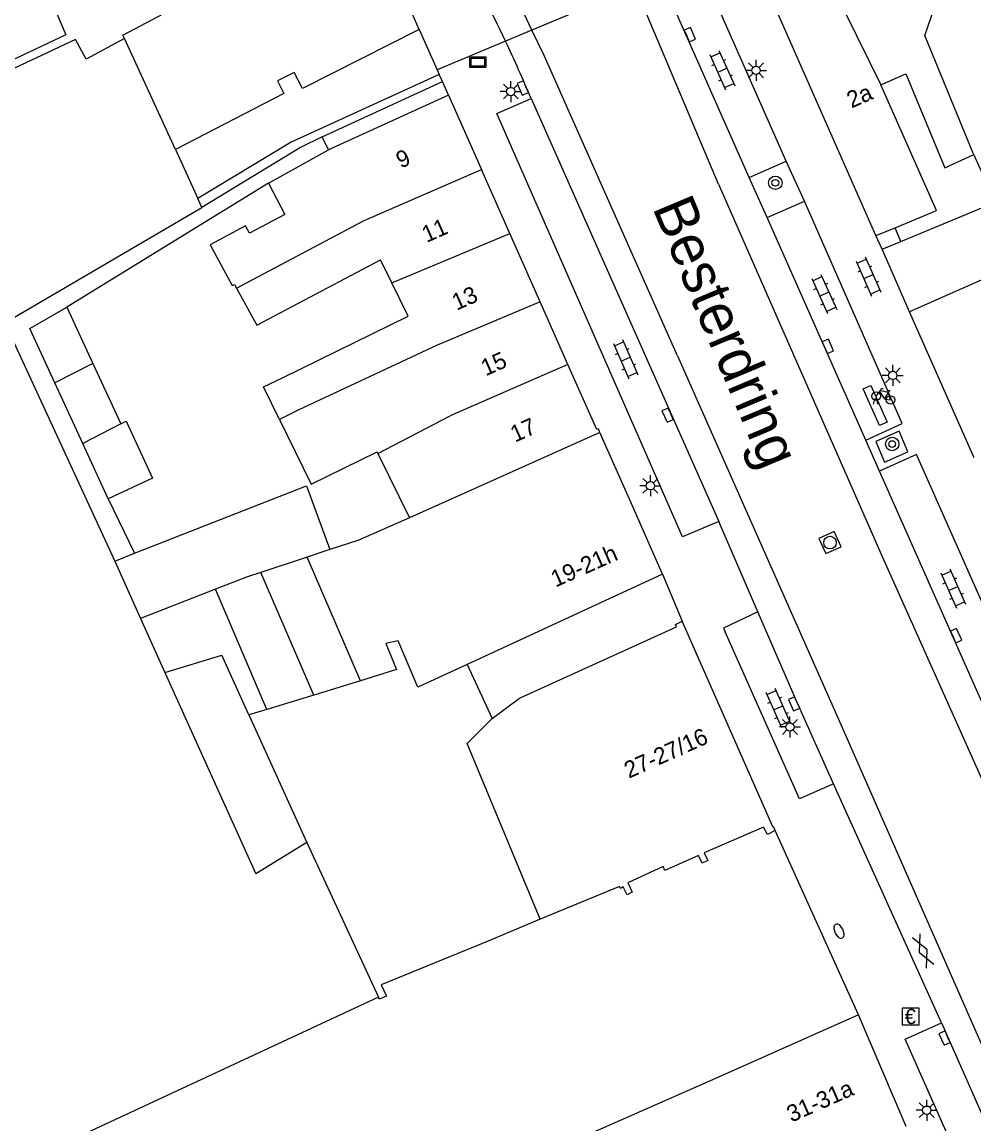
# Model space of a CAD drawing. Extents: x 132998 to 136004, y 396998 to 398512.
# Drawn here: x 134248 to 134304.8, y 397573.6 to 397639.3 of the extents above; entities that cross this region are included whole.
import ezdxf

# ---------------------------------------------------------------- set-up
doc = ezdxf.new("R2010")
doc.units = 0
for name, color, linetype in [('gg-afsc-erfafscheiding', 7, 'Continuous'), ('gg-afsc-muur', 7, 'Continuous'), ('gg-anno-huisnummerreeks BGT', 7, 'Continuous'), ('gg-anno-openbare ruimte label', 7, 'Continuous'), ('gg-bbg-bijgebouw', 7, 'Continuous'), ('gg-bbg-gedigitaliseerde bebouwing', 7, 'Continuous'), ('gg-bbg-gedigitaliseerde bebouwing onder overbouw', 7, 'Continuous'), ('gg-bbg-gedigitaliseerde bijgebouw', 7, 'Continuous'), ('gg-bbg-hoofdgebouw', 7, 'Continuous'), ('gg-bbg-luifel en loopbrug', 7, 'Continuous'), ('gg-bbg-onder overbouw', 7, 'Continuous'), ('gg-bbg-pand overbouw', 7, 'Continuous'), ('gg-bbg-tussenscheiding', 7, 'Continuous'), ('gg-knt-verharding', 7, 'Continuous'), ('gg-knt-verharding nz', 7, 'Continuous'), ('gt-grn-weggrens', 7, 'Continuous'), ('gt-symb-betaalautomaat', 7, 'Continuous'), ('gt-symb-boom', 7, 'Continuous'), ('gt-symb-brandkraan', 7, 'Continuous'), ('gt-symb-fietsenrek', 7, 'Continuous'), ('gt-symb-gesloten verharding', 7, 'Continuous'), ('gt-symb-klinker verharding', 7, 'Continuous'), ('gt-symb-kolk', 7, 'Continuous'), ('gt-symb-lichtmast', 7, 'Continuous'), ('gt-symb-reclamebord', 7, 'Continuous'), ('gt-symb-rioolschacht', 7, 'Continuous')]:
    doc.layers.add(name, color=color, linetype=linetype)

# ---------------------------------------------------------------- blocks, each defined once
blk = doc.blocks.new('gt0-KOLK')
at = {"layer": 'gt-symb-kolk'}
blk.add_lwpolyline([(0, 0), (0.375, 0), (0.375, 0.4), (-0.375, 0.4), (-0.375, 0), (0, 0)], dxfattribs=at)
blk = doc.blocks.new('gt0-KL1')
at = {"layer": 'gt-symb-klinker verharding'}
for p, q in [((-1.15, 0.3), (1.15, 0.3)), ((-1, -0.3), (-1, 0.3)), ((-0.5, 0.3), (-0.5, 0.45)), ((0, -0.3), (0, 0.3)), ((0.5, 0.3), (0.5, 0.45)), ((1, -0.3), (1, 0.3)), ((-1.15, -0.3), (1.15, -0.3)), ((-0.5, -0.45), (-0.5, -0.3)), ((0.5, -0.45), (0.5, -0.3))]:
    blk.add_line(p, q, dxfattribs=at)
blk = doc.blocks.new('gt0-LMAST')
at = {"layer": 'gt-symb-lichtmast'}
for p, q in [((-0.182, 0.173), (-0.447, 0.438)), ((-0.005, 0.246), (-0.005, 0.621)), ((0.172, 0.173), (0.437, 0.438)), ((-0.255, -0.004), (-0.63, -0.004)), ((-0.182, -0.181), (-0.447, -0.446)), ((-0.005, -0.254), (-0.005, -0.629)), ((0.437, -0.446), (0.172, -0.181)), ((0.245, -0.004), (0.62, -0.004))]:
    blk.add_line(p, q, dxfattribs=at)
blk.add_circle((-0.005, -0.004), 0.25, dxfattribs=at)
blk = doc.blocks.new('gt0-BOOM')
at = {"layer": 'gt-symb-boom'}
for radius in [0.4, 0.2]:
    blk.add_circle((0, 0), radius, dxfattribs=at)
blk = doc.blocks.new('gt0-RBORD')
at = {"layer": 'gt-symb-reclamebord'}
blk.add_lwpolyline([(-0.5, 0.295), (-0.5, -0.295), (0.5, -0.295), (0.5, 0.295), (-0.5, 0.295)], dxfattribs=at)
blk.add_lwpolyline([(-0.417, -0.212), (0.417, -0.212), (0.417, 0.212), (-0.417, 0.212)], close=True, dxfattribs=at)
blk = doc.blocks.new('gt0-GESVH1')
at = {"layer": 'gt-symb-gesloten verharding'}
for p, q in [((-0.992, -0.261), (0.008, 0.239)), ((0.008, -0.261), (-0.992, 0.239)), ((0.008, 0.239), (1.008, -0.261)), ((1.008, 0.239), (0.008, -0.261))]:
    blk.add_line(p, q, dxfattribs=at)
blk = doc.blocks.new('gt0-FREK')
at = {"layer": 'gt-symb-fietsenrek'}
for p, q in [((0.259, 0.762), (0.294, 0.823)), ((0.54, 0.335), (0.259, 0.762)), ((0.294, 0.823), (0.767, 0.714)), ((0.767, 0.714), (0.54, 0.335)), ((0.757, 0.841), (0.866, 0.816)), ((0.767, 0.714), (0.84, 0.822)), ((0.895, 0.252), (0.767, 0.714))]:
    blk.add_line(p, q, dxfattribs=at)
for points in [[(0.036, 0.476), (0.228, 0.708), (0.259, 0.762)], [(0.294, 0.823), (0.36, 0.937), (0.452, 0.935)], [(-0.124, 0), (-0.047, 0.312), (0.053, 0.312), (0.12, 0)], [(0.54, 0.335), (0.555, 0.305), (0.895, 0.252)]]:
    blk.add_lwpolyline(points, dxfattribs=at)
for centre in [(0.036, 0.476), (0.895, 0.252)]:
    blk.add_circle(centre, 0.252, dxfattribs=at)
blk = doc.blocks.new('gt0-BA')
at = {"layer": 'gt-symb-betaalautomaat'}
blk.add_lwpolyline([(-0.498, -0.507), (0.502, -0.507), (0.502, 0.493), (-0.498, 0.493)], close=True, dxfattribs=at)
blk.add_text('€', height=0.9, dxfattribs=at).set_placement((-0.357, -0.457))
blk = doc.blocks.new('gt0-BR')
at = {"layer": 'gt-symb-brandkraan'}
for centre, radius, start, end in [((-0.244, 0), 0.206, 107.56694, 252.43307), ((0.599, -2.664), 3, 106.89205, 107.56694), ((0, -0.691), 0.938, 73.10799, 106.89205), ((-0.599, -2.664), 3, 72.43309, 73.10799), ((0.244, 0), 0.206, 287.56695, 72.43309), ((0.599, 2.664), 3, 252.43307, 253.10797), ((0, 0.691), 0.938, 253.10797, 286.89206), ((-0.599, 2.664), 3, 286.89206, 287.56695)]:
    blk.add_arc(centre, radius, start, end, dxfattribs=at)
blk = doc.blocks.new('gt0-RS')
at = {"layer": 'gt-symb-rioolschacht'}
blk.add_lwpolyline([(-0.5, -0.5), (0.5, -0.5), (0.5, 0.5), (-0.5, 0.5)], close=True, dxfattribs=at)
blk.add_circle((0, 0), 0.375, dxfattribs=at)

msp = doc.modelspace()

# ---------------------------------------------------------------- linework, layer by layer
at = {"layer": 'gg-afsc-erfafscheiding'}
for p, q in [((134262.664, 397629.7), (134250.629, 397622.31)), ((134246.926, 397621.367), (134258.688, 397628.253)), ((134253.098, 397610.879), (134254.661, 397607.624))]:
    msp.add_line(p, q, dxfattribs=at)
msp.add_lwpolyline([(134254.065, 397638.335), (134251.773, 397637.088), (134251.146, 397638.269)], dxfattribs=at)
at = {"layer": 'gg-afsc-muur'}
msp.add_line((134251.146, 397638.269), (134238.343, 397632.287), dxfattribs=at)
msp.add_lwpolyline([(134278.892, 397585.787), (134275.81, 397584.506), (134269.398, 397581.886), (134269.707, 397581.21), (134269.281, 397581.028), (134269.234, 397581.138)], dxfattribs=at)
at = {"layer": 'gg-bbg-bijgebouw'}
msp.add_line((134248.41, 397621.036), (134250.629, 397622.31), dxfattribs=at)
at = {"layer": 'gg-bbg-gedigitaliseerde bebouwing'}
for p, q in [((134298.931, 397626.572), (134300.071, 397627.041)), ((134299.291, 397625.756), (134300.411, 397626.222)), ((134261.965, 397621.233), (134269.353, 397625.134)), ((134270.033, 397623.747), (134269.353, 397625.134)), ((134246.926, 397621.367), (134253.484, 397607.161)), ((134269.198, 397613.581), (134271.079, 397609.744)), ((134271.079, 397609.744), (134268.005, 397608.391)), ((134268.005, 397608.391), (134266.327, 397607.838)), ((134261.5, 397597.98), (134264.948, 397590.372)), ((134264.948, 397590.372), (134269.234, 397581.138))]:
    msp.add_line(p, q, dxfattribs=at)
for points in [[(134299.219, 397635.568), (134300.707, 397636.228), (134303.04, 397630.62), (134304.77, 397631.415)], [(134300.071, 397627.041), (134302.549, 397628.062), (134299.219, 397635.568)], [(134300.411, 397626.222), (134306.074, 397628.577), (134304.77, 397631.415)], [(134263.536, 397618.118), (134270.999, 397621.776), (134270.033, 397623.747)], [(134263.314, 397615.608), (134262.365, 397617.544), (134263.536, 397618.118)], [(134263.314, 397615.608), (134265.207, 397611.747), (134269.15, 397613.679), (134269.198, 397613.581)], [(134278.892, 397585.787), (134274.529, 397596.285), (134276.02, 397597.76)]]:
    msp.add_lwpolyline(points, dxfattribs=at)
at = {"layer": 'gg-bbg-gedigitaliseerde bebouwing onder overbouw'}
msp.add_lwpolyline([(134276.02, 397597.76), (134277.64, 397598.98), (134287.03, 397603.24), (134286.97, 397603.38), (134287.37, 397603.58)], dxfattribs=at)
at = {"layer": 'gg-bbg-gedigitaliseerde bijgebouw'}
for p, q in [((134250.629, 397622.31), (134252.185, 397618.938)), ((134249.905, 397617.797), (134248.41, 397621.036)), ((134252.185, 397618.938), (134253.845, 397615.341)), ((134251.576, 397614.177), (134249.905, 397617.797)), ((134253.098, 397610.879), (134251.576, 397614.177)), ((134253.484, 397607.161), (134254.661, 397607.624))]:
    msp.add_line(p, q, dxfattribs=at)
for points in [[(134253.845, 397615.341), (134254.167, 397615.506), (134255.737, 397612.105), (134253.098, 397610.879)], [(134254.661, 397607.624), (134264.928, 397611.639), (134266.327, 397607.838)]]:
    msp.add_lwpolyline(points, dxfattribs=at)
at = {"layer": 'gg-bbg-hoofdgebouw'}
for p, q in [((134271.666, 397638.865), (134268.677, 397645.685)), ((134298.931, 397626.572), (134292.36, 397641.431)), ((134257.107, 397631.701), (134254.065, 397638.335)), ((134273.044, 397635.771), (134272.858, 397636.187)), ((134273.409, 397634.952), (134275.384, 397630.516)), ((134262.664, 397629.7), (134266.24, 397631.683)), ((134277.074, 397626.703), (134275.384, 397630.516)), ((134258.688, 397628.253), (134258.446, 397628.779)), ((134278.882, 397622.624), (134277.074, 397626.703)), ((134300.939, 397622.03), (134299.291, 397625.756)), ((134260.749, 397623.439), (134261.965, 397621.233)), ((134280.542, 397618.879), (134278.882, 397622.624)), ((134304.79, 397613.32), (134300.939, 397622.03)), ((134284.293, 397610.68), (134282.454, 397614.835)), ((134286.193, 397606.386), (134284.293, 397610.68)), ((134274.527, 397600.989), (134271.588, 397599.629)), ((134268.153, 397600.021), (134265.364, 397599.166)), ((134265.364, 397599.166), (134262.576, 397598.31)), ((134262.576, 397598.31), (134261.5, 397597.98)), ((134269.234, 397581.138), (134232.851, 397564.253)), ((134300.741, 397573.423), (134297.883, 397580.094))]:
    msp.add_line(p, q, dxfattribs=at)
for points in [[(134254.065, 397638.335), (134253.973, 397638.535), (134258.569, 397640.975), (134258.5, 397641.129)], [(134265.879, 397632.458), (134264.582, 397631.833), (134258.688, 397628.253)], [(134262.664, 397629.7), (134263.638, 397627.84), (134261.534, 397626.716), (134261.296, 397627.161), (134259.193, 397626.031), (134260.494, 397623.588), (134260.627, 397623.659), (134260.749, 397623.439)], [(134282.454, 397614.835), (134282.357, 397615.055), (134282.257, 397615.011), (134280.542, 397618.879)], [(134292.912, 397591.093), (134292.842, 397591.287), (134292.795, 397591.27), (134287.37, 397603.58)], [(134271.588, 397599.629), (134270.4, 397602.39), (134269.68, 397602.24), (134270.3, 397600.68), (134268.153, 397600.021)], [(134292.912, 397591.093), (134292.46, 397590.849), (134292.222, 397591.289), (134288.673, 397589.754), (134288.892, 397589.289), (134288.551, 397589.131), (134288.333, 397589.603), (134286.322, 397588.706), (134286.22, 397588.934), (134284.109, 397587.965), (134284.374, 397587.399), (134284.076, 397587.252), (134283.846, 397587.719), (134283.676, 397587.635), (134283.618, 397587.751), (134278.892, 397585.787)], [(134297.883, 397580.094), (134289.347, 397576.29), (134276.119, 397570.463), (134274.526, 397569.771), (134274.37, 397570.116), (134273.982, 397569.937), (134274.086, 397569.71), (134270.547, 397568.163)]]:
    msp.add_lwpolyline(points, dxfattribs=at)
at = {"layer": 'gg-bbg-luifel en loopbrug'}
for p, q in [((134300.411, 397626.222), (134300.071, 397627.041)), ((134299.291, 397625.756), (134298.931, 397626.572))]:
    msp.add_line(p, q, dxfattribs=at)
msp.add_lwpolyline([(134244.34, 397639.303), (134244.746, 397639.517), (134245.303, 397640.54), (134248.993, 397642.269), (134250.564, 397638.547), (134245.751, 397636.291)], dxfattribs=at)
at = {"layer": 'gg-bbg-onder overbouw'}
for p, q in [((134265.879, 397632.458), (134273.044, 397635.771)), ((134273.409, 397634.952), (134266.24, 397631.683)), ((134286.193, 397606.386), (134274.527, 397600.989))]:
    msp.add_line(p, q, dxfattribs=at)
for points in [[(134271.666, 397638.865), (134264.691, 397635.352), (134264.208, 397636.312), (134263.207, 397635.808), (134263.585, 397635.058), (134257.107, 397631.701)], [(134272.858, 397636.187), (134264.013, 397632.148), (134258.446, 397628.779)]]:
    msp.add_lwpolyline(points, dxfattribs=at)
at = {"layer": 'gg-bbg-pand overbouw'}
for p, q in [((134271.666, 397638.865), (134272.732, 397636.47)), ((134272.732, 397636.47), (134272.858, 397636.187)), ((134273.409, 397634.952), (134273.044, 397635.771)), ((134266.24, 397631.683), (134265.879, 397632.458)), ((134257.107, 397631.701), (134258.446, 397628.779)), ((134286.193, 397606.386), (134287.37, 397603.58)), ((134274.527, 397600.989), (134276.02, 397597.76))]:
    msp.add_line(p, q, dxfattribs=at)
at = {"layer": 'gg-bbg-tussenscheiding'}
for p, q in [((134297.077, 397639.923), (134299.219, 397635.568)), ((134270.033, 397623.747), (134277.074, 397626.703)), ((134252.185, 397618.938), (134249.905, 397617.797)), ((134280.542, 397618.879), (134273.505, 397615.816)), ((134264.485, 397616.182), (134263.314, 397615.608)), ((134269.198, 397613.581), (134273.505, 397615.816)), ((134253.845, 397615.341), (134251.576, 397614.177)), ((134282.454, 397614.835), (134271.079, 397609.744)), ((134266.327, 397607.838), (134264.981, 397607.394)), ((134253.484, 397607.161), (134255.029, 397603.737)), ((134264.981, 397607.394), (134262.216, 397606.482)), ((134268.153, 397600.021), (134264.981, 397607.394)), ((134262.216, 397606.482), (134261.354, 397606.198)), ((134265.364, 397599.166), (134262.216, 397606.482)), ((134261.354, 397606.198), (134259.493, 397605.474)), ((134259.493, 397605.474), (134255.029, 397603.737)), ((134262.576, 397598.31), (134259.493, 397605.474)), ((134255.029, 397603.737), (134256.487, 397600.504)), ((134256.487, 397600.504), (134259.886, 397601.541)), ((134261.5, 397597.98), (134259.886, 397601.541)), ((134256.487, 397600.504), (134261.903, 397588.502)), ((134264.948, 397590.372), (134261.903, 397588.502))]:
    msp.add_line(p, q, dxfattribs=at)
for points in [[(134304.77, 397631.415), (134304.718, 397631.527), (134301.838, 397638.505), (134304.643, 397646.645)], [(134260.749, 397623.439), (134268.383, 397627.47), (134275.384, 397630.516)], [(134309.104, 397628.415), (134306.95, 397627.526), (134308, 397625.152), (134300.939, 397622.03)], [(134278.882, 397622.624), (134272.703, 397620.011), (134264.485, 397616.182)]]:
    msp.add_lwpolyline(points, dxfattribs=at)
at = {"layer": 'gg-knt-verharding'}
for p, q in [((134293.57, 397631.006), (134288.272, 397643.003)), ((134291.369, 397630.048), (134286.054, 397642.035)), ((134278.342, 397634.748), (134289.541, 397609.523)), ((134291.369, 397630.048), (134293.57, 397631.006)), ((134294.667, 397628.627), (134293.57, 397631.006)), ((134292.434, 397627.647), (134291.369, 397630.048)), ((134292.434, 397627.647), (134294.667, 397628.627)), ((134298.32, 397614.375), (134292.434, 397627.647)), ((134299.14, 397612.525), (134298.32, 397614.375)), ((134306.87, 397595.092), (134299.14, 397612.525)), ((134291.877, 397604.136), (134289.541, 397609.523)), ((134294.356, 397592.978), (134289.927, 397602.931)), ((134296.4, 397593.865), (134294.356, 397592.978)), ((134302.841, 397579.607), (134296.4, 397593.865)), ((134297.883, 397580.094), (134292.912, 397591.093)), ((134300.663, 397578.643), (134302.841, 397579.607)), ((134302.841, 397579.607), (134328.673, 397521.373)), ((134326.406, 397520.732), (134300.663, 397578.643))]:
    msp.add_line(p, q, dxfattribs=at)
for points in [[(134289.541, 397609.523), (134287.386, 397608.599), (134276.303, 397633.853), (134278.342, 397634.748)], [(134298.32, 397614.375), (134300.487, 397615.368), (134294.667, 397628.627)], [(134298.916, 397614.285), (134299.432, 397613.061), (134300.822, 397613.677), (134300.306, 397614.901), (134298.916, 397614.285)], [(134306.87, 397595.092), (134309.06, 397596.129), (134301.348, 397613.515), (134299.14, 397612.525)], [(134291.877, 397604.136), (134289.83, 397603.151), (134289.927, 397602.931)], [(134296.4, 397593.865), (134294.224, 397598.725), (134291.877, 397604.136)]]:
    msp.add_lwpolyline(points, dxfattribs=at)
for centre, radius, start, end in [((134205.135, 397604.149), 79.345, 25.39381, 29.66173), ((134205.296, 397604.233), 79.164, 22.67273, 25.38869)]:
    msp.add_arc(centre, radius, start, end, dxfattribs=at)
at = {"layer": 'gg-knt-verharding nz'}
msp.add_line((134278.396, 397638.836), (134276.46, 397642.887), dxfattribs=at)
for points in [[(134289.532, 397629.632), (134285.089, 397640.143), (134284.541, 397641.403)], [(134287.087, 397619.401), (134279.12, 397637.322), (134278.396, 397638.836)], [(134289.532, 397629.632), (134299.306, 397607.438), (134323.662, 397553.046), (134334.576, 397528.41), (134348.93, 397495.711), (134354.977, 397482.154)], [(134287.087, 397619.401), (134296.835, 397597.416), (134306.127, 397576.292), (134322.48, 397539.845), (134334.113, 397513.242), (134343.244, 397492.82), (134349.072, 397479.557)], [(134298.166, 397617.431), (134298.622, 397617.637), (134299.606, 397615.452), (134299.15, 397615.247), (134298.166, 397617.431)]]:
    msp.add_lwpolyline(points, dxfattribs=at)
at = {"layer": 'gt-grn-weggrens'}
for p, q in [((134284.541, 397641.403), (134278.396, 397638.836)), ((134278.396, 397638.836), (134276.814, 397638.175)), ((134276.814, 397638.175), (134272.732, 397636.47))]:
    msp.add_line(p, q, dxfattribs=at)

# ---------------------------------------------------------------- block references
at = {"layer": 'gt-symb-betaalautomaat'}
msp.add_blockref('gt0-BA', (134301, 397580), dxfattribs=at)
at = {"layer": 'gt-symb-boom'}
for p in [(134292.922, 397629.722), (134299.9, 397614.139)]:
    msp.add_blockref('gt0-BOOM', p, dxfattribs=at)
at = {"layer": 'gt-symb-brandkraan', "rotation": -63.51182146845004}
msp.add_blockref('gt0-BR', (134296.722, 397585.08), dxfattribs=at)
at = {"layer": 'gt-symb-fietsenrek'}
msp.add_blockref('gt0-FREK', (134298.902, 397616.516), dxfattribs=at)
at = {"layer": 'gt-symb-gesloten verharding', "rotation": 113.77047580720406}
msp.add_blockref('gt0-GESVH1', (134301.74, 397583.886), dxfattribs=at)
at = {"layer": 'gt-symb-klinker verharding'}
for p, rotation in [((134289.754, 397636.443), -65.86887479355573), ((134298.481, 397624.125), -66.30502896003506), ((134295.843, 397623.089), -65.7931560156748), ((134283.985, 397619.201), -66.53799977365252), ((134303.54, 397605.521), -65.9968097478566), ((134293.095, 397598.4), -65.9968097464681)]:
    msp.add_blockref('gt0-KL1', p, dxfattribs=dict(at, rotation=rotation))
at = {"layer": 'gt-symb-kolk'}
for p, rotation in [((134287.634, 397638.481), -66.17710050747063), ((134278.034, 397635.453), 113.02549200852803), ((134295.879, 397619.883), -66.17710051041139), ((134286.674, 397615.94), 113.89847787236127), ((134303.529, 397602.63), -66.17710050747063), ((134294.224, 397598.725), 114.13112520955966), ((134303.205, 397578.784), 113.89847787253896)]:
    msp.add_blockref('gt0-KOLK', p, dxfattribs=dict(at, rotation=rotation))
at = {"layer": 'gt-symb-lichtmast'}
for p in [(134291.776, 397636.434), (134277.135, 397635.168), (134299.937, 397618.239), (134285.468, 397611.654), (134293.8, 397597.265), (134301.965, 397574.405)]:
    msp.add_blockref('gt0-LMAST', p, dxfattribs=at)
at = {"layer": 'gt-symb-reclamebord'}
msp.add_blockref('gt0-RBORD', (134275.156, 397636.921), dxfattribs=at)
at = {"layer": 'gt-symb-rioolschacht', "rotation": 114.07883723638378}
msp.add_blockref('gt0-RS', (134296.186, 397608.261), dxfattribs=at)

# ---------------------------------------------------------------- texts
at = {"layer": 'gg-anno-huisnummerreeks BGT'}
for s, rotation, p in [('2a', 23.9, (134297.464, 397634.15)), ('9', 24, (134270.561, 397630.561)), ('11', 23.9, (134272.103, 397626.131)), ('13', 23.9, (134273.895, 397622.087)), ('15', 23.9, (134275.629, 397618.176)), ('17', 23.9, (134277.382, 397614.221)), ('19-21h', 23.9, (134279.799, 397605.576)), ('27-27/16', 24.1, (134284.177, 397594.172)), ('31-31a', 23.9, (134293.883, 397573.655))]:
    msp.add_text(s, height=1, rotation=rotation, dxfattribs=at).set_placement(p)
at = {"layer": 'gg-anno-openbare ruimte label'}
msp.add_text('Besterdring', height=2.5, rotation=292.8, dxfattribs=at).set_placement((134285.561, 397628.25))

doc.saveas('drawing.dxf')
